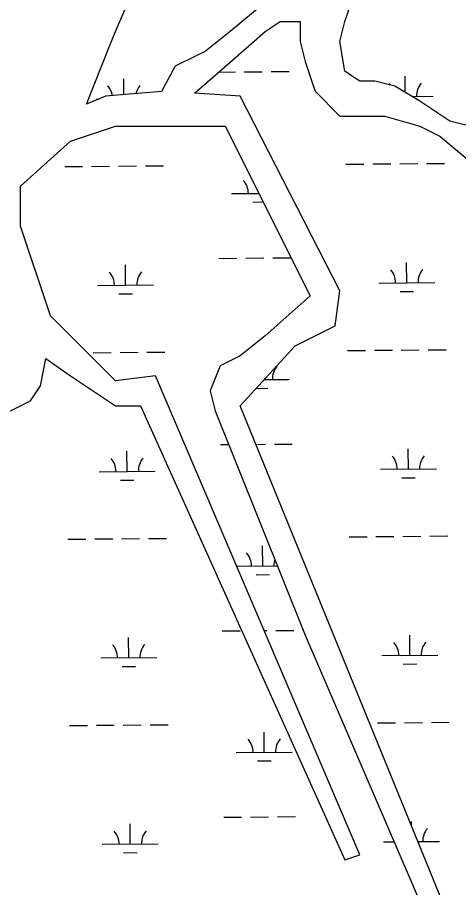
# Model space of a CAD drawing. Extents: x 3568792 to 3606828, y 529143 to 554785.
# Drawn here: x 3590570 to 3591357, y 550048 to 551602 of the extents above; entities that cross this region are included whole.
import ezdxf

# ---------------------------------------------------------------- set-up
doc = ezdxf.new("R2010")
doc.units = 0
doc.layers.add('V-TOPO-SHOR', color=7, linetype='Continuous')
doc.layers.add('V-WETL-SWMP', color=7, linetype='Continuous')

msp = doc.modelspace()

# ---------------------------------------------------------------- linework, layer by layer
at = {"layer": 'V-TOPO-SHOR'}
for p, q in [((3591154.17, 551594.872), (3591171.981, 551648.341)), ((3591145.265, 551559.226), (3591154.17, 551594.872)), ((3591154.17, 551505.756), (3591145.265, 551559.226)), ((3591169.6280000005, 551495.444), (3591154.17, 551505.756)), ((3591180.887, 551487.933), (3591169.6280000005, 551495.444)), ((3591207.603, 551487.933), (3591180.887, 551487.933)), ((3591243.224999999, 551479.0220000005), (3591207.603, 551487.933)), ((3591287.752, 551452.287), (3591243.224999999, 551479.0220000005)), ((3591341.184, 551416.6410000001), (3591287.752, 551452.287)), ((3590664.366012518, 551380.9940151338), (3590744.5150064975, 551407.7280078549)), ((3590744.5150064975, 551407.7280078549), (3590940.434996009, 551407.7279951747)), ((3590940.434996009, 551407.7279951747), (3591091.827007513, 551104.7360090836)), ((3591376.806, 551407.7290000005), (3591341.184, 551416.6410000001)), ((3590575.3120224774, 551300.7900271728), (3590664.366012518, 551380.9940151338)), ((3590575.312027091, 551229.4970327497), (3590575.3120224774, 551300.7900271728)), ((3590628.745034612, 551069.0900418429), (3590575.312027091, 551229.4970327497)), ((3591091.8270075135, 551104.7360090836), (3591011.6780164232, 551033.4430198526)), ((3590744.5150359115, 550953.2400434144), (3590628.745034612, 551069.0900418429)), ((3591011.6780164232, 551033.4430198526), (3590967.1510211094, 550997.7970255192)), ((3590610.939043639, 550944.3290527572), (3590620.1500399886, 550993.1240483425)), ((3590620.1500399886, 550993.1240483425), (3590664.3660396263, 550962.1510479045)), ((3590967.1510211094, 550997.7970255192), (3590931.52902417, 550979.9740292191)), ((3590931.52902417, 550979.9740292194), (3590913.718028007, 550935.4160338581)), ((3590664.3660396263, 550962.1510479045), (3590744.515038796, 550908.6820469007)), ((3590815.7590315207, 550962.1510381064), (3590744.5150359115, 550953.2400434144)), ((3591180.881067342, 550106.6430814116), (3590815.7590315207, 550962.1510381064)), ((3590593.128046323, 550917.5940560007), (3590610.939043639, 550944.3290527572)), ((3590913.718028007, 550935.4160338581), (3590922.6240298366, 550899.7700360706)), ((3590557.507049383, 550899.771059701), (3590593.128046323, 550917.5940560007)), ((3590744.515038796, 550908.6820469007), (3590789.0420364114, 550908.6820440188)), ((3590789.0420364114, 550908.6820440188), (3591154.1650693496, 550097.731083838)), ((3590922.6240298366, 550899.7700360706), (3591082.922047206, 550498.7510570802)), ((3591082.922047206, 550498.7510570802), (3591305.557068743, 549981.8810831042)), ((3591154.1650693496, 550097.731083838), (3591180.881067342, 550106.6430814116))]:
    msp.add_line(p, q, dxfattribs=at)
for points in [[(3590693.119, 551447.359), (3590735.231, 551553.61), (3590744.521, 551577.049), (3590797.953, 551701.811)], [(3591056.211, 551666.164), (3590949.345, 551577.049), (3590904.818, 551541.403), (3590889.8170000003, 551533.897), (3590851.386, 551514.6680000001), (3590826.9450000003, 551469.557)], [(3590885.5870000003, 551466.639), (3590948.377, 551521.618), (3591011.683, 551577.049), (3591038.4, 551594.872), (3591074.021, 551594.872), (3591074.021, 551559.226), (3591082.927, 551523.58), (3591093.733, 551491.14), (3591100.738, 551470.11), (3591145.265, 551425.553), (3591225.414, 551425.553), (3591287.752, 551407.729), (3591323.373, 551389.906), (3591376.806, 551345.349), (3591421.333, 551345.349), (3591465.86, 551354.26), (3591519.293, 551354.26), (3591554.915, 551345.349), (3591590.536, 551318.6140000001), (3591635.063, 551265.145), (3591679.591, 551202.764), (3591697.401, 551167.118), (3591768.64, 551086.914)], [(3590826.9450000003, 551469.557), (3590726.704, 551461.198), (3590693.119, 551447.359)], [(3591341.179, 549990.7930000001), (3590967.151, 550908.682), (3591065.111, 551015.62), (3591136.3540000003, 551051.267), (3591145.2600000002, 551113.647), (3590967.151, 551461.198), (3590885.5870000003, 551466.639)]]:
    msp.add_lwpolyline(points, dxfattribs=at)
at = {"layer": 'V-WETL-SWMP'}
for p, q in [((3591154.17, 551594.872), (3591171.981, 551648.341)), ((3591145.265, 551559.226), (3591154.17, 551594.872)), ((3591154.17, 551505.756), (3591145.265, 551559.226)), ((3590928.7660065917, 551504.4465927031), (3590958.491921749, 551504.6973661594)), ((3590974.491352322, 551504.8323403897), (3591006.4902134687, 551505.1022888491)), ((3591022.4896440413, 551505.2372630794), (3591054.488505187, 551505.5072115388)), ((3591169.628, 551495.444), (3591154.17, 551505.756)), ((3590759.764409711, 551463.9548755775), (3590759.5228518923, 551492.5883974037)), ((3591180.887, 551487.933), (3591169.628, 551495.444)), ((3591207.603, 551487.933), (3591180.887, 551487.933)), ((3591243.225, 551479.0220000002), (3591207.603, 551487.933)), ((3591261.65652123, 551467.9553051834), (3591261.4129926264, 551496.8224377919)), ((3591287.752, 551452.287), (3591243.225, 551479.022)), ((3590709.8283230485, 551456.1678839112), (3590714.5943022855, 551456.2080906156)), ((3591273.3704006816, 551460.9220317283), (3591311.714905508, 551461.2455132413)), ((3591341.184, 551416.6410000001), (3591287.752, 551452.287)), ((3590664.366012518, 551380.9940151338), (3590744.5150064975, 551407.7280078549)), ((3590744.5150064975, 551407.7280078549), (3590940.434996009, 551407.7279951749)), ((3590940.434996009, 551407.7279951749), (3591091.8270075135, 551104.7360090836)), ((3591376.806, 551407.7290000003), (3591341.184, 551416.6410000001)), ((3590575.3120224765, 551300.7900271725), (3590664.366012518, 551380.9940151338)), ((3590653.999808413, 551335.6218084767), (3590685.998668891, 551335.8917569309)), ((3590701.99809913, 551336.0267311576), (3590733.996959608, 551336.2966796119)), ((3590749.9963898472, 551336.4316538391), (3590781.995250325, 551336.7016022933)), ((3590797.994680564, 551336.8365765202), (3590829.9935410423, 551337.1065249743)), ((3591155.889533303, 551339.8557272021), (3591187.8883944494, 551340.1256756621)), ((3591203.887825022, 551340.2606498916), (3591235.8866861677, 551340.5305983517)), ((3591251.886116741, 551340.6655725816), (3591283.8849778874, 551340.9355210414)), ((3591299.8844084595, 551341.0704952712), (3591331.883269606, 551341.340443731)), ((3590575.312027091, 551229.4970327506), (3590575.312022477, 551300.7900271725)), ((3590951.7332781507, 551287.3897408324), (3591000.3578628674, 551287.7999470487)), ((3590989.862100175, 551272.2798543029), (3591008.035976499, 551272.4331725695)), ((3590628.745034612, 551069.0900418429), (3590575.3120270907, 551229.4970327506)), ((3590762.6335212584, 551123.9267059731), (3590762.329826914, 551159.9254235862)), ((3590929.2998907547, 551171.7643854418), (3590961.2987512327, 551172.0343338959)), ((3590977.298181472, 551172.1693081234), (3591009.2970419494, 551172.4392565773)), ((3591025.2964721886, 551172.5742308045), (3591057.2953326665, 551172.8441792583)), ((3591264.5232384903, 551128.1606191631), (3591264.2195458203, 551164.1593377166)), ((3591214.5250179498, 551127.7388246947), (3591314.521459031, 551128.5824136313)), ((3590712.635301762, 551123.5049115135), (3590812.6317407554, 551124.3485004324)), ((3591252.6538400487, 551112.6289377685), (3591276.6529859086, 551112.8313991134)), ((3590750.7641237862, 551108.3950249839), (3590774.763269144, 551108.5974863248)), ((3591091.8270075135, 551104.7360090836), (3591011.6780164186, 551033.4430198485)), ((3590744.5150359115, 550953.2400434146), (3590628.745034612, 551069.0900418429)), ((3591011.6780164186, 551033.4430198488), (3590967.151021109, 550997.7970255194)), ((3590752.8028208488, 551003.7685043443), (3590784.8016813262, 551004.0384527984)), ((3590800.8011115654, 551004.1734270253), (3590832.7999720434, 551004.4433754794)), ((3591158.695948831, 551007.1925690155), (3591190.6948099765, 551007.4625174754)), ((3591206.6942405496, 551007.597491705), (3591238.6931016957, 551007.867440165)), ((3591254.692532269, 551008.0024143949), (3591286.6913934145, 551008.2723628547)), ((3591302.6908239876, 551008.4073370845), (3591334.689685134, 551008.6772855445)), ((3590610.939043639, 550944.3290527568), (3590620.1500399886, 550993.1240483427)), ((3590620.1500399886, 550993.1240483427), (3590664.366039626, 550962.1510479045)), ((3590704.8045301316, 551003.3635816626), (3590736.8033906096, 551003.633530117)), ((3590967.151021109, 550997.7970255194), (3590931.52902417, 550979.9740292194)), ((3590931.52902417, 550979.9740292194), (3590913.718028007, 550935.4160338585)), ((3590664.366039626, 550962.1510479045), (3590744.515038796, 550908.6820469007)), ((3590815.7590315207, 550962.1510381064), (3590744.5150359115, 550953.2400434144)), ((3591180.8810673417, 550106.6430814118), (3590815.7590315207, 550962.1510381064)), ((3590593.128046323, 550917.5940560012), (3590610.939043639, 550944.3290527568)), ((3591009.756498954, 550955.1922826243), (3591054.5357259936, 550955.5700486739)), ((3590913.7180280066, 550935.4160338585), (3590922.6240298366, 550899.7700360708)), ((3590995.5104158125, 550939.6405510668), (3591016.6672528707, 550939.8190341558)), ((3590557.507049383, 550899.771059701), (3590593.128046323, 550917.5940560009)), ((3590744.515038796, 550908.6820469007), (3590789.0420364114, 550908.682044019)), ((3590789.0420364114, 550908.682044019), (3591154.1650693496, 550097.731083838)), ((3590922.6240298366, 550899.7700360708), (3591082.922047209, 550498.7510570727)), ((3590932.106321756, 550839.1012359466), (3590946.825337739, 550839.2254083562)), ((3590995.287153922, 550839.6341104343), (3591012.1030445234, 550839.7759724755)), ((3591028.1024750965, 550839.9109467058), (3591060.101336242, 550840.1808951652)), ((3590765.43995226, 550791.2635564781), (3590765.1362579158, 550827.262274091)), ((3591267.3296540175, 550795.4974609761), (3591267.025961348, 550831.4961795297)), ((3590715.4417327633, 550790.8417620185), (3590815.438171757, 550791.6853509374)), ((3591217.331433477, 550795.0756665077), (3591317.327874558, 550795.9192554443)), ((3590753.5705547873, 550775.7318754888), (3590777.5697001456, 550775.9343368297)), ((3591255.4602555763, 550779.9657795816), (3591279.459401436, 550780.1682409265)), ((3590659.612670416, 550670.2955094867), (3590691.611530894, 550670.5654579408)), ((3590707.610961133, 550670.7004321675), (3590739.6098216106, 550670.970380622)), ((3590755.6092518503, 550671.1053548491), (3590787.6081123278, 550671.3753033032)), ((3590803.607542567, 550671.5102775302), (3590835.606403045, 550671.7802259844)), ((3591161.502364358, 550674.5294108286), (3591193.501225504, 550674.7993592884)), ((3591209.500656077, 550674.934333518), (3591241.499517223, 550675.2042819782)), ((3591257.498947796, 550675.3392562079), (3591289.497808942, 550675.6092046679)), ((3591305.4972395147, 550675.7441788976), (3591337.4961006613, 550676.0141273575)), ((3591007.3443596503, 550622.4852363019), (3591007.0406653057, 550658.4839539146)), ((3590960.8921678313, 550622.0933568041), (3591033.374406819, 550622.7048307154)), ((3590995.474962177, 550606.9535553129), (3591019.4741075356, 550607.1560166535)), ((3590934.9127527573, 550506.4380864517), (3590966.9116132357, 550506.708034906)), ((3591009.982366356, 550507.0713879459), (3591014.909903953, 550507.1129575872)), ((3591030.9093341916, 550507.2479318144), (3591062.90819467, 550507.5178802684)), ((3590768.246383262, 550458.6004069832), (3590767.9426889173, 550494.5991245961)), ((3591082.9220472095, 550498.7510570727), (3591305.5570687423, 549981.8810831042)), ((3591270.136069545, 550462.8343027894), (3591269.832376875, 550498.833021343)), ((3591220.137849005, 550462.4125083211), (3591320.1342900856, 550463.2560972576)), ((3590718.248163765, 550458.1786125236), (3590818.2446027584, 550459.0222014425)), ((3591258.266671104, 550447.3026213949), (3591282.2658169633, 550447.5050827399)), ((3590756.3769857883, 550443.0687259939), (3590780.376131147, 550443.2711873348)), ((3590662.419101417, 550337.6323599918), (3590694.417961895, 550337.9023084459)), ((3590710.417392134, 550338.0372826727), (3590742.416252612, 550338.307231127)), ((3590758.4156828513, 550338.4422053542), (3590790.4145433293, 550338.7121538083)), ((3590806.413973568, 550338.8471280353), (3590838.4128340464, 550339.1170764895)), ((3591212.3070716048, 550342.2711753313), (3591244.305932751, 550342.5411237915)), ((3591260.305363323, 550342.6760980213), (3591292.3042244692, 550342.9460464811)), ((3591308.303655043, 550343.081020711), (3591340.3025161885, 550343.3509691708)), ((3591010.1507906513, 550289.822086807), (3591009.8470963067, 550325.8208044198)), ((3590960.1525711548, 550289.4002923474), (3591060.1490101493, 550290.2438812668)), ((3590998.281393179, 550274.290405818), (3591022.280538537, 550274.4928671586)), ((3590937.719183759, 550173.7749369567), (3590969.718044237, 550174.0448854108)), ((3590985.717474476, 550174.1798596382), (3591017.7163349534, 550174.4498080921)), ((3591033.7157651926, 550174.5847823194), (3591065.7146256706, 550174.8547307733)), ((3591272.700598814, 550158.8435367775), (3591272.638792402, 550166.169863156)), ((3590771.0528142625, 550125.937257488), (3590770.749119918, 550161.935975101)), ((3590721.054594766, 550125.5154630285), (3590821.0510337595, 550126.3590519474)), ((3591222.9447217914, 550129.7495033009), (3591241.7961671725, 550129.9085376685)), ((3591284.34503378, 550130.2673386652), (3591322.9407056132, 550130.5929390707)), ((3590759.18341679, 550110.4055764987), (3590783.182562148, 550110.6080378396)), ((3591154.1650693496, 550097.731083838), (3591180.8810673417, 550106.6430814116))]:
    msp.add_line(p, q, dxfattribs=at)
for points in [[(3591056.211, 551666.164), (3590949.345, 551577.049), (3590904.818, 551541.403), (3590889.8170000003, 551533.897), (3590851.386, 551514.6680000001), (3590826.9450000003, 551469.557), (3590726.704, 551461.198), (3590693.119, 551447.359), (3590735.231, 551553.61), (3590744.521, 551577.049), (3590797.953, 551701.811)], [(3591341.179, 549990.7930000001), (3590967.151, 550908.682), (3591065.111, 551015.62), (3591136.3540000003, 551051.267), (3591145.2600000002, 551113.647), (3590967.151, 551461.198), (3590885.5870000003, 551466.639), (3590948.377, 551521.618), (3591011.683, 551577.049), (3591038.4, 551594.872), (3591074.021, 551594.872), (3591074.021, 551559.226), (3591082.927, 551523.58), (3591093.733, 551491.14), (3591100.738, 551470.11), (3591145.265, 551425.553), (3591225.414, 551425.553), (3591287.752, 551407.729), (3591323.373, 551389.906), (3591376.806, 551345.349)]]:
    msp.add_lwpolyline(points, dxfattribs=at)
for centre, radius, start, end in [((3590704.581568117, 551456.5984413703), 35.24628790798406, 9.23398786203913, 41.25518486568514), ((3590815.0635089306, 551457.5304879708), 35.246287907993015, 139.7115235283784, 166.58578920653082), ((3591206.471708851, 551460.8324817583), 35.24628790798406, 34.86689307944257, 41.25518486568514), ((3591316.9536496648, 551461.7645283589), 35.246287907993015, 139.7115235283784, 181.25518186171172), ((3590946.4865233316, 551287.820298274), 35.246287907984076, 359.71152654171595, 41.25518487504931), ((3590707.3885469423, 551123.9354689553), 35.246287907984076, 359.71152654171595, 41.25518487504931), ((3590817.8704847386, 551124.8675155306), 35.24628790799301, 139.71152352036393, 181.25518185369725), ((3591209.2782630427, 551128.1693821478), 35.24628790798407, 359.7115265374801, 41.255184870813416), ((3591319.760203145, 551129.1014287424), 35.24628790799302, 139.7115235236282, 181.2551818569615), ((3591059.774470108, 550956.0890637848), 35.24628790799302, 139.7115235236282, 181.2551818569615), ((3591212.08467857, 550795.5062239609), 35.24628790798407, 359.7115265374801, 41.255184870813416), ((3591322.5666186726, 550796.4382705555), 35.24628790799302, 139.7115235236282, 181.2551818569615), ((3590710.1949779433, 550791.2723194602), 35.246287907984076, 359.71152654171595, 41.25518487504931), ((3590820.67691574, 550792.2043660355), 35.24628790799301, 139.71152352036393, 181.25518185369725), ((3590952.099385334, 550622.493999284), 35.246287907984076, 359.71152654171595, 41.25518487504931), ((3591062.5813231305, 550623.4260458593), 35.24628790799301, 162.779337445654, 181.25518185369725), ((3590713.0014089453, 550458.6091699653), 35.246287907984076, 359.71152654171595, 41.25518487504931), ((3590823.4833467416, 550459.5412165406), 35.24628790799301, 139.71152352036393, 181.25518185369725), ((3591214.891094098, 550462.8430657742), 35.24628790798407, 359.7115265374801, 41.255184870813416), ((3591325.3730342, 550463.7751123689), 35.24628790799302, 139.7115235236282, 181.2551818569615), ((3590954.9058163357, 550289.8308497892), 35.246287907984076, 359.71152654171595, 41.25518487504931), ((3591065.387754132, 550290.7628963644), 35.24628790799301, 139.71152352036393, 181.25518185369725), ((3590715.8078399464, 550125.9460204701), 35.246287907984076, 359.71152654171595, 41.25518487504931), ((3590826.2897777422, 550126.8780670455), 35.24628790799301, 139.71152352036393, 181.25518185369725), ((3591328.179449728, 550131.1119541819), 35.24628790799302, 139.7115235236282, 181.2551818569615)]:
    msp.add_arc(centre, radius, start, end, dxfattribs=at)

doc.saveas('drawing.dxf')
